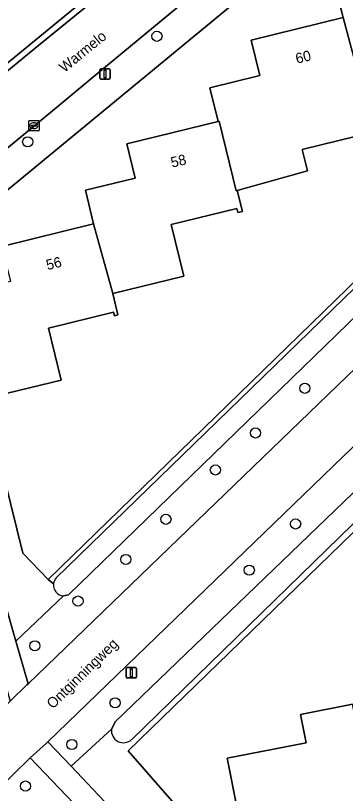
# Model space of a CAD drawing. Extents: x 157648 to 158502, y 379212 to 380938.
# Drawn here: x 158201.9 to 158233.6, y 380397.3 to 380472.4 of the extents above; entities that cross this region are included whole.
import ezdxf

# ---------------------------------------------------------------- set-up
doc = ezdxf.new("R2010")
doc.units = 0
for name, color, linetype in [('IMGEO_Berm_groen', 7, 'Continuous'), ('IMGEO_Boom', 7, 'Continuous'), ('IMGEO_Erf', 7, 'Continuous'), ('IMGEO_Groenvoorziening', 7, 'Continuous'), ('IMGEO_Kolk', 7, 'Continuous'), ('IMGEO_Lichtmast', 7, 'Continuous'), ('IMGEO_Openbare_ruimte_label', 7, 'Continuous'), ('IMGEO_Pand', 7, 'Continuous'), ('IMGEO_Pand_nummerreeks', 7, 'Continuous'), ('IMGEO_Rijbaan_lokaal_gesloten', 7, 'Continuous'), ('IMGEO_Rijbaan_lokaal_open', 7, 'Continuous'), ('IMGEO_Voetpad_open', 7, 'Continuous'), ('IMGEO_Waterloop', 7, 'Continuous')]:
    doc.layers.add(name, color=color, linetype=linetype)

msp = doc.modelspace()

# ---------------------------------------------------------------- linework, layer by layer
at = {"layer": 'IMGEO_Berm_groen'}
for points in [[(158250.925, 380454.131), (158271.031, 380473.749), (158271.369, 380474.079), (158269.334, 380476.98), (158265.254, 380473.57), (158265.055, 380472.934), (158206.97, 380416.487), (158206.469, 380416.402), (158201.9, 380412.048), (158203.076, 380407.926)], [(158204.422, 380393.396), (158207.47, 380396.36), (158203.283, 380400.795), (158183.798, 380381.68), (158174.854, 380372.479), (158178.774, 380368.449)]]:
    msp.add_lwpolyline(points, close=True, dxfattribs=at)
msp.add_lwpolyline([(158273.526, 380463.997), (158274.753, 380465.203), (158279.013, 380469.39), (158278.775, 380469.698), (158278.537, 380470.006), (158277.006, 380471.994), (158204.985, 380402.319), (158207.208, 380399.961), (158211.102, 380403.546), (158211.489, 380404.284), (158273.239, 380463.746)], dxfattribs=at)
at = {"layer": 'IMGEO_Boom'}
for centre in [(158215.485, 380470.372), (158203.034, 380460.198), (158229.736, 380436.423), (158224.978, 380432.111), (158221.112, 380428.542), (158216.354, 380423.784), (158228.844, 380423.338), (158212.488, 380419.918), (158224.383, 380418.877), (158207.878, 380415.903), (158203.715, 380411.591), (158211.447, 380406.089), (158207.283, 380402.074), (158202.822, 380398.059)]:
    msp.add_circle(centre, 0.489, dxfattribs=at)
at = {"layer": 'IMGEO_Erf'}
for points in [[(158232.056, 380481.111), (158195.106, 380450.632), (158202.56, 380420.525), (158204.989, 380417.99), (158263.809, 380475.249), (158259.752, 380491.953)], [(158184.789, 380454.483), (158187.303, 380456.485), (158226.813, 380488.959)], [(158200.542, 380450.107), (158209.383, 380452.279), (158208.586, 380455.523), (158213.377, 380456.7), (158212.568, 380459.992), (158221.367, 380462.154), (158220.57, 380465.396), (158225.392, 380466.581), (158224.55, 380470.008), (158233.427, 380472.19), (158232.637, 380475.402)], [(158247.32, 380473.66), (158240.966, 380472.099), (158242.154, 380467.267), (158235.199, 380465.559), (158235.727, 380463.407), (158236.287, 380461.123), (158229.486, 380459.452), (158229.993, 380457.39), (158223.223, 380455.496), (158223.721, 380453.469), (158223.292, 380453.364), (158223.192, 380453.771), (158216.845, 380452.211), (158218.069, 380447.232), (158211.227, 380445.551), (158211.731, 380443.498), (158211.393, 380443.415), (158211.307, 380443.764), (158205.028, 380442.222), (158206.259, 380437.211), (158201.094, 380435.942)], [(158295.076, 380432.348), (158293.72, 380433.506), (158292.249, 380435.007), (158290.942, 380436.654), (158289.815, 380438.428), (158288.879, 380440.31), (158288.146, 380442.279), (158287.622, 380444.315), (158287.402, 380445.849), (158286.736, 380448.807), (158285.765, 380451.68), (158284.499, 380454.435), (158282.951, 380457.043), (158281.14, 380459.474), (158279.084, 380461.703), (158276.807, 380463.705), (158276.529, 380463.435), (158212.706, 380401.465), (158233.333, 380377.826), (158268.406, 380408.809), (158275.266, 380414.885)]]:
    msp.add_lwpolyline(points, dxfattribs=at)
msp.add_lwpolyline([(158237.414, 380390.287), (158234.076, 380389.629), (158233.471, 380392.692), (158224.197, 380390.862), (158222.248, 380400.737), (158229.867, 380402.241), (158229.329, 380404.968), (158234.322, 380405.953)], close=True, dxfattribs=at)
at = {"layer": 'IMGEO_Groenvoorziening'}
for points in [[(158253.591, 380507.049), (158249.589, 380510.681), (158247.453, 380506.107), (158249.805, 380505.05), (158251.493, 380504.031), (158253.066, 380502.84), (158254.505, 380501.492), (158255.796, 380500), (158257.354, 380497.789), (158258.356, 380495.931), (158259.158, 380493.979), (158259.752, 380491.953), (158263.809, 380475.249), (158204.989, 380417.99), (158205.522, 380417.551)], [(158205.787, 380418.134), (158263.422, 380474.193)], [(158211.102, 380403.546), (158207.208, 380399.961), (158230.468, 380375.295), (158231.859, 380376.524), (158233.333, 380377.826), (158212.706, 380401.465), (158276.529, 380463.435)], [(158274.391, 380462.382), (158213.049, 380402.542)], [(158205.522, 380417.551), (158204.989, 380417.99), (158202.56, 380420.525), (158195.106, 380450.632), (158192.516, 380448.496), (158191.685, 380447.85), (158201.9, 380412.048), (158206.469, 380416.402)]]:
    msp.add_lwpolyline(points, dxfattribs=at)
for centre, radius, start, end in [((158206.55, 380417.436), 1.034, 137.52101, 173.59108), ((158206.552, 380417.435), 1.036, 173.57205, 265.4183), ((158212.263, 380403.408), 1.169, 173.23472, 312.20812)]:
    msp.add_arc(centre, radius, start, end, dxfattribs=at)
at = {"layer": 'IMGEO_Kolk'}
for p, q in [((158203.135, 380461.319), (158203.135, 380462.171)), ((158203.21, 380462.245), (158204.062, 380462.245)), ((158203.623, 380462.025), (158203.648, 380462.025)), ((158204.136, 380462.171), (158204.136, 380461.319)), ((158204.062, 380461.245), (158203.21, 380461.245)), ((158203.394, 380461.739), (158203.394, 380461.751)), ((158203.832, 380461.702), (158203.434, 380461.702)), ((158203.437, 380461.788), (158203.835, 380461.788)), ((158203.646, 380461.465), (158203.621, 380461.465)), ((158203.878, 380461.751), (158203.878, 380461.739))]:
    msp.add_line(p, q, dxfattribs=at)
for points in [[(158203.135, 380461.319), (158203.135, 380462.171)], [(158203.21, 380462.245), (158204.062, 380462.245)], [(158204.136, 380462.171), (158204.136, 380461.319)], [(158204.062, 380461.245), (158203.21, 380461.245)]]:
    msp.add_lwpolyline(points, dxfattribs=at)
for centre, radius, start, end in [((158203.212, 380462.169), 0.0765, 91.55205, 178.44795), ((158203.212, 380462.169), 0.0765, 91.55205, 178.44795), ((158204.06, 380462.169), 0.0765, 1.55205, 88.44795), ((158204.06, 380462.169), 0.0765, 1.55205, 88.44795), ((158203.212, 380461.321), 0.0765, 181.55205, 268.44795), ((158203.212, 380461.321), 0.0765, 181.55205, 268.44795), ((158203.434, 380461.748), 0.0403, 85.87752, 175.75265), ((158203.431, 380461.738), 0.0366, 178.93798, 274.71019), ((158203.835, 380461.745), 0.043, 264.86636, 352.45326), ((158203.839, 380461.75), 0.0386, 1.73085, 96.63898), ((158204.06, 380461.321), 0.0765, 271.55205, 358.44795), ((158204.06, 380461.321), 0.0765, 271.55205, 358.44795)]:
    msp.add_arc(centre, radius, start, end, dxfattribs=at)
for centre, major_axis, ratio, start_param, end_param in [((158203.622, 380461.745), (-0.387, 0.002), 0.722429, 4.712389, 7.853982), ((158203.647, 380461.745), (-0.39, 0.002), 0.717154, 1.570796, 4.712389)]:
    msp.add_ellipse(centre, major_axis=major_axis, ratio=ratio, start_param=start_param, end_param=end_param, dxfattribs=at)
at = {"layer": 'IMGEO_Lichtmast'}
for p, q in [((158210.084, 380467.225), (158210.874, 380467.225)), ((158210.874, 380467.225), (158210.084, 380467.225)), ((158209.984, 380466.325), (158209.984, 380467.125)), ((158209.984, 380467.125), (158209.984, 380466.325)), ((158210.974, 380467.125), (158210.974, 380466.325)), ((158210.974, 380466.325), (158210.974, 380467.125)), ((158210.874, 380466.225), (158210.084, 380466.225)), ((158210.084, 380466.225), (158210.874, 380466.225)), ((158212.624, 380409.481), (158213.414, 380409.481)), ((158213.414, 380409.481), (158212.624, 380409.481)), ((158212.524, 380408.581), (158212.524, 380409.381)), ((158212.524, 380409.381), (158212.524, 380408.581)), ((158213.514, 380409.381), (158213.514, 380408.581)), ((158213.514, 380408.581), (158213.514, 380409.381)), ((158213.414, 380408.481), (158212.624, 380408.481)), ((158212.624, 380408.481), (158213.414, 380408.481))]:
    msp.add_line(p, q, dxfattribs=at)
for points in [[(158210.404, 380467.1), (158210.554, 380467.1), (158210.554, 380466.35), (158210.404, 380466.35), (158210.404, 380467.1)], [(158212.944, 380409.356), (158213.094, 380409.356), (158213.094, 380408.606), (158212.944, 380408.606), (158212.944, 380409.356)]]:
    msp.add_lwpolyline(points, dxfattribs=at)
for centre, start, end in [((158210.084, 380467.125), 90, 180), ((158210.084, 380467.125), 90, 180), ((158210.874, 380467.125), 0, 90), ((158210.874, 380467.125), 360, 90), ((158210.084, 380466.325), 180, 270), ((158210.084, 380466.325), 180, 270), ((158210.874, 380466.325), 270, 0), ((158210.874, 380466.325), 270, 0), ((158212.624, 380409.381), 90, 180), ((158212.624, 380409.381), 90, 180), ((158213.414, 380409.381), 0, 90), ((158213.414, 380409.381), 360, 90), ((158212.624, 380408.581), 180, 270), ((158212.624, 380408.581), 180, 270), ((158213.414, 380408.581), 270, 0), ((158213.414, 380408.581), 270, 0)]:
    msp.add_arc(centre, 0.1, start, end, dxfattribs=at)
at = {"layer": 'IMGEO_Pand'}
for points in [[(158245.461, 380482.13), (158236.587, 380479.949), (158237.416, 380476.576), (158232.637, 380475.402), (158233.427, 380472.19), (158235.199, 380465.559), (158242.154, 380467.267), (158240.966, 380472.099), (158247.32, 380473.66), (158247.426, 380473.231), (158247.738, 380473.308), (158247.21, 380475.457)], [(158233.427, 380472.19), (158224.55, 380470.008), (158225.392, 380466.581), (158220.57, 380465.396), (158221.367, 380462.154), (158221.472, 380462.181), (158223.12, 380455.467), (158223.223, 380455.496), (158229.993, 380457.39), (158229.486, 380459.452), (158236.287, 380461.123), (158235.727, 380463.407), (158235.199, 380465.559)], [(158221.367, 380462.154), (158212.568, 380459.992), (158213.377, 380456.7), (158208.586, 380455.523), (158209.383, 380452.279), (158211.227, 380445.551), (158218.069, 380447.232), (158216.845, 380452.211), (158223.192, 380453.771), (158223.292, 380453.364), (158223.721, 380453.469), (158223.223, 380455.496), (158223.12, 380455.467), (158221.472, 380462.181)], [(158211.307, 380443.764), (158211.393, 380443.415), (158211.731, 380443.498), (158211.227, 380445.551), (158209.383, 380452.279), (158200.542, 380450.107), (158201.376, 380446.711), (158196.525, 380445.519), (158199.004, 380435.428), (158201.094, 380435.942), (158206.259, 380437.211), (158205.028, 380442.222)], [(158237.414, 380390.287), (158234.322, 380405.953), (158229.329, 380404.968), (158229.867, 380402.241), (158222.248, 380400.737), (158224.197, 380390.862), (158233.471, 380392.692), (158234.076, 380389.629)]]:
    msp.add_lwpolyline(points, close=True, dxfattribs=at)
at = {"layer": 'IMGEO_Rijbaan_lokaal_gesloten'}
msp.add_lwpolyline([(158298.039, 380500), (158277.441, 380479.984), (158272.883, 380475.555), (158272.656, 380475.334), (158271.369, 380474.079), (158271.031, 380473.749), (158250.925, 380454.131), (158203.076, 380407.926), (158202.965, 380407.819), (158201.329, 380406.238), (158201.205, 380406.119), (158169.223, 380374.76), (158172.867, 380370.956), (158173.119, 380370.694), (158174.013, 380371.614), (158174.854, 380372.479), (158183.798, 380381.68), (158203.283, 380400.795), (158204.847, 380402.186), (158204.985, 380402.319), (158277.006, 380471.994), (158277.54, 380472.51), (158278.68, 380473.614)], dxfattribs=at)
at = {"layer": 'IMGEO_Rijbaan_lokaal_open'}
for points in [[(158227.179, 380488.487), (158209.588, 380474.011), (158203.743, 380469.21), (158187.689, 380456.02), (158185.161, 380454.009)], [(158194.731, 380454.379), (158197.636, 380456.782), (158206.145, 380463.806), (158209.246, 380466.364), (158218.116, 380473.682), (158221.604, 380476.545), (158230.451, 380483.891), (158233.356, 380486.647)]]:
    msp.add_lwpolyline(points, dxfattribs=at)
at = {"layer": 'IMGEO_Voetpad_open'}
for points in [[(158226.813, 380488.959), (158187.303, 380456.485), (158184.789, 380454.483)], [(158185.161, 380454.009), (158187.689, 380456.02), (158203.743, 380469.21), (158209.588, 380474.011), (158227.179, 380488.487)], [(158233.356, 380486.647), (158230.451, 380483.891), (158221.604, 380476.545), (158218.116, 380473.682), (158209.246, 380466.364), (158206.145, 380463.806), (158197.636, 380456.782), (158194.731, 380454.379), (158190.688, 380451.037), (158189.757, 380450.307), (158191.685, 380447.85), (158192.516, 380448.496), (158195.106, 380450.632), (158232.056, 380481.111)]]:
    msp.add_lwpolyline(points, dxfattribs=at)
for points in [[(158202.965, 380407.819), (158203.076, 380407.926), (158201.9, 380412.048), (158191.685, 380447.85), (158189.886, 380446.42), (158195.346, 380427.01), (158200.179, 380410.23), (158201.329, 380406.238)], [(158207.208, 380399.961), (158204.985, 380402.319), (158204.847, 380402.186), (158203.283, 380400.795), (158207.47, 380396.36), (158228.777, 380373.794), (158230.468, 380375.295)]]:
    msp.add_lwpolyline(points, close=True, dxfattribs=at)
at = {"layer": 'IMGEO_Waterloop'}
for points in [[(158263.422, 380474.193), (158205.787, 380418.134)], [(158206.469, 380416.402), (158206.97, 380416.487), (158265.055, 380472.934), (158265.254, 380473.57)], [(158273.239, 380463.746), (158211.489, 380404.284), (158211.102, 380403.546)], [(158213.049, 380402.542), (158274.391, 380462.382)]]:
    msp.add_lwpolyline(points, dxfattribs=at)
for centre, radius, start, end in [((158206.55, 380417.436), 1.034, 137.52101, 173.59108), ((158206.552, 380417.435), 1.036, 173.57205, 265.4183), ((158212.263, 380403.408), 1.169, 173.23472, 312.20812)]:
    msp.add_arc(centre, radius, start, end, dxfattribs=at)

# ---------------------------------------------------------------- texts
at = {"layer": 'IMGEO_Openbare_ruimte_label'}
for s, rotation, p in [('Warmelo', 39.24106, (158206.575, 380466.823)), ('Ontginningweg', 44.31167, (158205.449, 380405.443))]:
    msp.add_text(s, height=1, rotation=rotation, dxfattribs=at).set_placement(p)
at = {"layer": 'IMGEO_Pand_nummerreeks'}
for s, rotation, p in [('60', 13.80365, (158228.971, 380467.717)), ('58', 13.80466, (158216.95, 380457.692)), ('56', 13.80255, (158204.942, 380447.811))]:
    msp.add_text(s, height=1, rotation=rotation, dxfattribs=at).set_placement(p)

doc.saveas('drawing.dxf')
